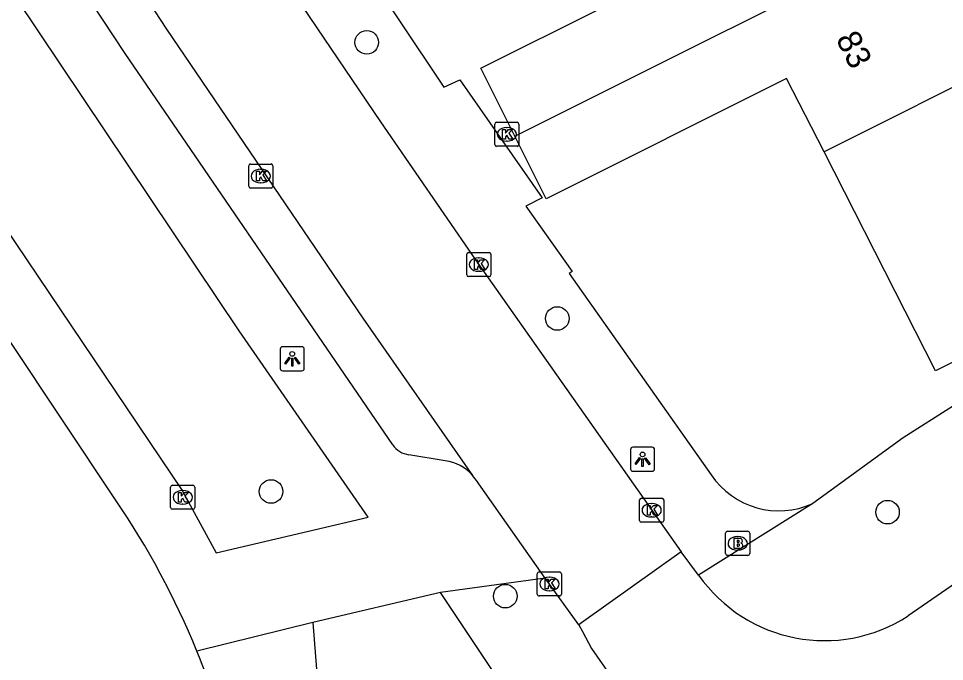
# Model space of a CAD drawing. Extents: x 157793 to 159380, y 380882 to 382313.
# Drawn here: x 158192.17 to 158230.61, y 381438.18 to 381464.87 of the extents above; entities that cross this region are included whole.
import ezdxf

# ---------------------------------------------------------------- set-up
doc = ezdxf.new("R2010")
doc.units = 0
for name, color, linetype in [('IMGEO_Boom', 7, 'Continuous'), ('IMGEO_Brandkraan', 7, 'Continuous'), ('IMGEO_Kolk', 7, 'Continuous'), ('IMGEO_Lichtpunt', 7, 'Continuous'), ('IMGEO_Pand', 7, 'Continuous'), ('IMGEO_Pand_nummerreeks', 7, 'Continuous'), ('IMGEO_Rijbaan_lokaal_open', 7, 'Continuous'), ('IMGEO_Voetpad_open', 7, 'Continuous')]:
    doc.layers.add(name, color=color, linetype=linetype)

msp = doc.modelspace()

# ---------------------------------------------------------------- linework, layer by layer
at = {"layer": 'IMGEO_Boom'}
for centre in [(158206.625, 381463.879), (158214.535, 381452.419), (158202.652, 381445.239), (158228.247, 381444.381), (158212.376, 381440.895)]:
    msp.add_circle(centre, 0.489, dxfattribs=at)
at = {"layer": 'IMGEO_Brandkraan'}
for p, q in [((158221.599, 381443.586), (158222.451, 381443.586)), ((158221.524, 381442.66), (158221.524, 381443.512)), ((158222.012, 381443.366), (158222.037, 381443.366)), ((158222.525, 381443.512), (158222.525, 381442.66)), ((158222.451, 381442.586), (158221.599, 381442.586)), ((158222.035, 381442.806), (158222.01, 381442.806))]:
    msp.add_line(p, q, dxfattribs=at)
for points in [[(158221.599, 381443.586), (158222.451, 381443.586)], [(158221.524, 381442.66), (158221.524, 381443.512)], [(158221.872, 381443.286), (158221.872, 381442.886), (158222.085, 381442.886)], [(158222.103, 381443.286), (158221.872, 381443.286)], [(158222.051, 381443.205), (158221.997, 381443.205), (158221.997, 381443.129)], [(158222.525, 381443.512), (158222.525, 381442.66)], [(158221.997, 381443.129), (158222.05, 381443.129)], [(158222.059, 381443.053), (158221.997, 381443.053), (158221.997, 381442.972)], [(158221.997, 381442.972), (158222.059, 381442.972)], [(158222.451, 381442.586), (158221.599, 381442.586)]]:
    msp.add_lwpolyline(points, dxfattribs=at)
for centre, radius, start, end in [((158221.601, 381443.51), 0.0765, 91.552, 178.448), ((158221.601, 381443.51), 0.0765, 91.552, 178.448), ((158222.449, 381443.51), 0.0765, 1.552, 88.448), ((158222.449, 381443.51), 0.0765, 1.552, 88.448), ((158222.052, 381443.167), 0.0379, 267.8285, 90.9355), ((158222.107, 381443.141), 0.145, 59.4692, 91.5367), ((158222.132, 381443.188), 0.0922, 285.5137, 58.1501), ((158222.06, 381443.012), 0.0404, 269.8759, 90.5077), ((158222.091, 381443.137), 0.251, 268.6676, 293.5347), ((158222.137, 381442.996), 0.105, 301.3115, 78.989), ((158221.601, 381442.662), 0.0765, 181.552, 268.448), ((158221.601, 381442.662), 0.0765, 181.552, 268.448), ((158222.449, 381442.662), 0.0765, 271.552, 358.448), ((158222.449, 381442.662), 0.0765, 271.552, 358.448)]:
    msp.add_arc(centre, radius, start, end, dxfattribs=at)
for centre, major_axis, ratio, start_param, end_param in [((158222.011, 381443.086), (-0.387, 0.002), 0.722429, 4.712389, 7.853982), ((158222.036, 381443.086), (-0.39, 0.002), 0.717154, 1.570796, 4.712389)]:
    msp.add_ellipse(centre, major_axis=major_axis, ratio=ratio, start_param=start_param, end_param=end_param, dxfattribs=at)
at = {"layer": 'IMGEO_Kolk'}
for p, q in [((158212.013, 381460.564), (158212.865, 381460.564)), ((158211.938, 381459.638), (158211.938, 381460.49)), ((158212.426, 381460.344), (158212.451, 381460.344)), ((158212.939, 381460.49), (158212.939, 381459.638)), ((158212.449, 381459.784), (158212.424, 381459.784)), ((158212.865, 381459.564), (158212.013, 381459.564)), ((158201.723, 381457.904), (158201.723, 381458.756)), ((158201.798, 381458.83), (158202.65, 381458.83)), ((158202.211, 381458.61), (158202.236, 381458.61)), ((158202.724, 381458.756), (158202.724, 381457.904)), ((158202.65, 381457.83), (158201.798, 381457.83)), ((158202.234, 381458.05), (158202.209, 381458.05)), ((158210.852, 381455.158), (158211.704, 381455.158)), ((158210.777, 381454.232), (158210.777, 381455.084)), ((158211.265, 381454.938), (158211.29, 381454.938)), ((158211.778, 381455.084), (158211.778, 381454.232)), ((158211.288, 381454.378), (158211.263, 381454.378)), ((158211.704, 381454.158), (158210.852, 381454.158)), ((158198.482, 381444.573), (158198.482, 381445.425)), ((158198.557, 381445.499), (158199.409, 381445.499)), ((158198.97, 381445.279), (158198.995, 381445.279)), ((158199.483, 381445.425), (158199.483, 381444.573)), ((158217.953, 381444.035), (158217.953, 381444.887)), ((158218.028, 381444.961), (158218.88, 381444.961)), ((158218.441, 381444.741), (158218.466, 381444.741)), ((158218.954, 381444.887), (158218.954, 381444.035)), ((158199.409, 381444.499), (158198.557, 381444.499)), ((158198.993, 381444.719), (158198.968, 381444.719)), ((158218.464, 381444.181), (158218.439, 381444.181)), ((158218.88, 381443.961), (158218.028, 381443.961)), ((158213.706, 381440.976), (158213.706, 381441.828)), ((158213.781, 381441.902), (158214.633, 381441.902)), ((158214.194, 381441.682), (158214.219, 381441.682)), ((158214.707, 381441.828), (158214.707, 381440.976)), ((158214.633, 381440.902), (158213.781, 381440.902)), ((158214.217, 381441.122), (158214.192, 381441.122))]:
    msp.add_line(p, q, dxfattribs=at)
for points in [[(158212.013, 381460.564), (158212.865, 381460.564)], [(158211.938, 381459.638), (158211.938, 381460.49)], [(158212.259, 381460.264), (158212.382, 381460.264), (158212.382, 381460.113), (158212.512, 381460.264), (158212.676, 381460.264), (158212.53, 381460.113), (158212.683, 381459.864), (158212.531, 381459.864), (158212.446, 381460.028), (158212.382, 381459.961), (158212.382, 381459.864), (158212.259, 381459.864), (158212.259, 381460.264)], [(158212.939, 381460.49), (158212.939, 381459.638)], [(158212.865, 381459.564), (158212.013, 381459.564)], [(158201.723, 381457.904), (158201.723, 381458.756)], [(158201.798, 381458.83), (158202.65, 381458.83)], [(158202.724, 381458.756), (158202.724, 381457.904)], [(158202.044, 381458.53), (158202.167, 381458.53), (158202.167, 381458.379), (158202.297, 381458.53), (158202.461, 381458.53), (158202.315, 381458.379), (158202.468, 381458.13), (158202.316, 381458.13), (158202.231, 381458.294), (158202.167, 381458.227), (158202.167, 381458.13), (158202.044, 381458.13), (158202.044, 381458.53)], [(158202.65, 381457.83), (158201.798, 381457.83)], [(158210.852, 381455.158), (158211.704, 381455.158)], [(158210.777, 381454.232), (158210.777, 381455.084)], [(158211.098, 381454.858), (158211.221, 381454.858), (158211.221, 381454.707), (158211.351, 381454.858), (158211.515, 381454.858), (158211.369, 381454.707), (158211.522, 381454.458), (158211.37, 381454.458), (158211.285, 381454.622), (158211.221, 381454.555), (158211.221, 381454.458), (158211.098, 381454.458), (158211.098, 381454.858)], [(158211.778, 381455.084), (158211.778, 381454.232)], [(158211.704, 381454.158), (158210.852, 381454.158)], [(158198.482, 381444.573), (158198.482, 381445.425)], [(158198.557, 381445.499), (158199.409, 381445.499)], [(158198.803, 381445.199), (158198.926, 381445.199), (158198.926, 381445.048), (158199.056, 381445.199), (158199.22, 381445.199), (158199.074, 381445.048), (158199.227, 381444.799), (158199.075, 381444.799), (158198.99, 381444.963), (158198.926, 381444.896), (158198.926, 381444.799), (158198.803, 381444.799), (158198.803, 381445.199)], [(158199.483, 381445.425), (158199.483, 381444.573)], [(158217.953, 381444.035), (158217.953, 381444.887)], [(158218.028, 381444.961), (158218.88, 381444.961)], [(158218.954, 381444.887), (158218.954, 381444.035)], [(158199.409, 381444.499), (158198.557, 381444.499)], [(158218.274, 381444.661), (158218.397, 381444.661), (158218.397, 381444.51), (158218.527, 381444.661), (158218.691, 381444.661), (158218.545, 381444.51), (158218.698, 381444.261), (158218.546, 381444.261), (158218.461, 381444.425), (158218.397, 381444.358), (158218.397, 381444.261), (158218.274, 381444.261), (158218.274, 381444.661)], [(158218.88, 381443.961), (158218.028, 381443.961)], [(158213.706, 381440.976), (158213.706, 381441.828)], [(158213.781, 381441.902), (158214.633, 381441.902)], [(158214.707, 381441.828), (158214.707, 381440.976)], [(158214.027, 381441.602), (158214.15, 381441.602), (158214.15, 381441.451), (158214.28, 381441.602), (158214.444, 381441.602), (158214.298, 381441.451), (158214.451, 381441.202), (158214.299, 381441.202), (158214.214, 381441.366), (158214.15, 381441.299), (158214.15, 381441.202), (158214.027, 381441.202), (158214.027, 381441.602)], [(158214.633, 381440.902), (158213.781, 381440.902)]]:
    msp.add_lwpolyline(points, dxfattribs=at)
for centre, start, end in [((158212.015, 381460.488), 91.552, 178.448), ((158212.015, 381460.488), 91.552, 178.448), ((158212.863, 381460.488), 1.552, 88.448), ((158212.863, 381460.488), 1.552, 88.448), ((158212.015, 381459.64), 181.552, 268.448), ((158212.015, 381459.64), 181.552, 268.448), ((158212.863, 381459.64), 271.552, 358.448), ((158212.863, 381459.64), 271.552, 358.448), ((158201.8, 381458.754), 91.552, 178.448), ((158201.8, 381458.754), 91.552, 178.448), ((158202.648, 381458.754), 1.552, 88.448), ((158202.648, 381458.754), 1.552, 88.448), ((158201.8, 381457.906), 181.552, 268.448), ((158201.8, 381457.906), 181.552, 268.448), ((158202.648, 381457.906), 271.552, 358.448), ((158202.648, 381457.906), 271.552, 358.448), ((158210.854, 381455.082), 91.552, 178.448), ((158210.854, 381455.082), 91.552, 178.448), ((158211.702, 381455.082), 1.552, 88.448), ((158211.702, 381455.082), 1.552, 88.448), ((158210.854, 381454.234), 181.552, 268.448), ((158210.854, 381454.234), 181.552, 268.448), ((158211.702, 381454.234), 271.552, 358.448), ((158211.702, 381454.234), 271.552, 358.448), ((158198.559, 381445.423), 91.552, 178.448), ((158198.559, 381445.423), 91.552, 178.448), ((158199.407, 381445.423), 1.552, 88.448), ((158199.407, 381445.423), 1.552, 88.448), ((158218.03, 381444.885), 91.552, 178.448), ((158218.03, 381444.885), 91.552, 178.448), ((158218.878, 381444.885), 1.552, 88.448), ((158218.878, 381444.885), 1.552, 88.448), ((158198.559, 381444.575), 181.552, 268.448), ((158198.559, 381444.575), 181.552, 268.448), ((158199.407, 381444.575), 271.552, 358.448), ((158199.407, 381444.575), 271.552, 358.448), ((158218.03, 381444.037), 181.552, 268.448), ((158218.03, 381444.037), 181.552, 268.448), ((158218.878, 381444.037), 271.552, 358.448), ((158218.878, 381444.037), 271.552, 358.448), ((158213.783, 381441.826), 91.552, 178.448), ((158213.783, 381441.826), 91.552, 178.448), ((158214.631, 381441.826), 1.552, 88.448), ((158214.631, 381441.826), 1.552, 88.448), ((158213.783, 381440.978), 181.552, 268.448), ((158213.783, 381440.978), 181.552, 268.448), ((158214.631, 381440.978), 271.552, 358.448), ((158214.631, 381440.978), 271.552, 358.448)]:
    msp.add_arc(centre, 0.0765, start, end, dxfattribs=at)
for centre, major_axis, ratio, start_param, end_param in [((158212.425, 381460.064), (-0.387, 0.002), 0.722429, 4.712389, 7.853982), ((158212.45, 381460.064), (-0.39, 0.002), 0.717154, 1.570796, 4.712389), ((158202.21, 381458.33), (-0.387, 0.002), 0.722429, 4.712389, 7.853982), ((158202.235, 381458.33), (-0.39, 0.002), 0.717154, 1.570796, 4.712389), ((158211.264, 381454.658), (-0.387, 0.002), 0.722429, 4.712389, 7.853982), ((158211.289, 381454.658), (-0.39, 0.002), 0.717154, 1.570796, 4.712389), ((158198.969, 381444.999), (-0.387, 0.002), 0.722429, 4.712389, 7.853982), ((158198.994, 381444.999), (-0.39, 0.002), 0.717154, 1.570796, 4.712389), ((158218.44, 381444.461), (-0.387, 0.002), 0.722429, 4.712389, 7.853982), ((158218.465, 381444.461), (-0.39, 0.002), 0.717154, 1.570796, 4.712389), ((158214.193, 381441.402), (-0.387, 0.002), 0.722429, 4.712389, 7.853982), ((158214.218, 381441.402), (-0.39, 0.002), 0.717154, 1.570796, 4.712389)]:
    msp.add_ellipse(centre, major_axis=major_axis, ratio=ratio, start_param=start_param, end_param=end_param, dxfattribs=at)
at = {"layer": 'IMGEO_Lichtpunt'}
for p, q in [((158203.033, 381451.152), (158203.033, 381450.345)), ((158203.033, 381451.152), (158203.033, 381450.345)), ((158203.935, 381451.247), (158203.127, 381451.247)), ((158203.935, 381451.247), (158203.127, 381451.247)), ((158204.029, 381450.345), (158204.029, 381451.152)), ((158204.029, 381450.345), (158204.029, 381451.152)), ((158203.127, 381450.251), (158203.935, 381450.251)), ((158203.127, 381450.251), (158203.935, 381450.251)), ((158218.478, 381447.074), (158217.67, 381447.074)), ((158218.478, 381447.074), (158217.67, 381447.074)), ((158217.576, 381446.979), (158217.576, 381446.172)), ((158217.576, 381446.979), (158217.576, 381446.172)), ((158218.572, 381446.172), (158218.572, 381446.979)), ((158218.572, 381446.172), (158218.572, 381446.979)), ((158217.67, 381446.078), (158218.478, 381446.078)), ((158217.67, 381446.078), (158218.478, 381446.078))]:
    msp.add_line(p, q, dxfattribs=at)
for points in [[(158203.407, 381450.816), (158203.446, 381450.788), (158203.258, 381450.526), (158203.22, 381450.553), (158203.407, 381450.816)], [(158203.509, 381450.768), (158203.556, 381450.768), (158203.556, 381450.446), (158203.509, 381450.446), (158203.509, 381450.768)], [(158203.619, 381450.788), (158203.657, 381450.815), (158203.844, 381450.553), (158203.805, 381450.525), (158203.619, 381450.788)], [(158217.95, 381446.643), (158217.989, 381446.615), (158217.801, 381446.353), (158217.763, 381446.38), (158217.95, 381446.643)], [(158218.052, 381446.595), (158218.099, 381446.595), (158218.099, 381446.273), (158218.052, 381446.273), (158218.052, 381446.595)], [(158218.162, 381446.615), (158218.2, 381446.642), (158218.387, 381446.38), (158218.348, 381446.352), (158218.162, 381446.615)]]:
    msp.add_lwpolyline(points, dxfattribs=at)
for centre in [(158203.532, 381450.95), (158218.075, 381446.777)]:
    msp.add_circle(centre, 0.0994, dxfattribs=at)
for centre, start, end in [((158203.127, 381451.152), 90, 180), ((158203.127, 381451.152), 90, 180), ((158203.935, 381451.152), 0, 90), ((158203.935, 381451.152), 0, 90), ((158203.127, 381450.345), 180, 270), ((158203.127, 381450.345), 180, 270), ((158203.935, 381450.345), 270, 0), ((158203.935, 381450.345), 270, 360), ((158217.67, 381446.979), 90, 180), ((158217.67, 381446.979), 90, 180), ((158218.478, 381446.979), 0, 90), ((158218.478, 381446.979), 0, 90), ((158217.67, 381446.172), 180, 270), ((158217.67, 381446.172), 180, 270), ((158218.478, 381446.172), 270, 0), ((158218.478, 381446.172), 270, 360)]:
    msp.add_arc(centre, 0.0946, start, end, dxfattribs=at)
at = {"layer": 'IMGEO_Pand'}
for points in [[(158212.773, 381459.981), (158211.362, 381462.801), (158221.381, 381467.814), (158220.077, 381470.42)], [(158212.773, 381459.981), (158230.582, 381468.893)], [(158233.411, 381463.239), (158235.914, 381464.491), (158238.783, 381458.757), (158237.493, 381458.111), (158239.187, 381454.726), (158230.245, 381450.253), (158225.61, 381459.335)], [(158233.411, 381463.239), (158225.61, 381459.335)], [(158225.61, 381459.335), (158224.056, 381462.381), (158214.071, 381457.386), (158212.773, 381459.981)]]:
    msp.add_lwpolyline(points, dxfattribs=at)
at = {"layer": 'IMGEO_Rijbaan_lokaal_open'}
for points in [[(158161.594, 381534.598), (158163.996, 381530.272), (158165.872, 381526.867), (158169.218, 381520.936), (158171.659, 381516.762), (158175.691, 381509.903), (158178.499, 381505.249), (158182.168, 381499.189), (158184.727, 381495.042), (158189.052, 381488.161), (158192.482, 381482.833), (158196.908, 381476.029), (158199.88, 381471.47), (158203.651, 381465.824), (158207.189, 381460.583), (158211.139, 381454.855), (158219.673, 381442.728)], [(158157.089, 381532.018), (158162.831, 381521.68), (158168.753, 381511.382), (158173.283, 381503.774), (158181.714, 381490.043), (158189.837, 381477.355), (158198.314, 381464.433), (158206.462, 381452.438), (158211.021, 381445.909)], [(158214.031, 381441.646), (158211.178, 381445.694), (158211.021, 381445.909)], [(158234.237, 381443.624), (158229.108, 381440.08)], [(158219.673, 381442.728), (158215.544, 381439.782), (158215.433, 381439.703)], [(158220.405, 381441.765), (158219.673, 381442.728)], [(158215.433, 381439.703), (158214.031, 381441.646)], [(158215.433, 381439.703), (158215.581, 381439.425), (158215.957, 381438.722), (158218.021, 381435.763)]]:
    msp.add_lwpolyline(points, dxfattribs=at)
msp.add_arc((158225.631, 381445.438), 6.388, 215.1034, 302.9815, dxfattribs=at)
at = {"layer": 'IMGEO_Voetpad_open'}
for points in [[(158207.708, 381447.175), (158196.6, 381463.411), (158191.493, 381471.166), (158188.156, 381476.274), (158180.068, 381488.973), (158176.956, 381493.981), (158171.612, 381502.714), (158167.051, 381510.356), (158163.584, 381516.344), (158161.1, 381520.669), (158154.693, 381532.233), (158152.339, 381536.528), (158148.449, 381543.56)], [(158196.197, 381444.89), (158187.383, 381458.121), (158179.308, 381470.565), (158168.261, 381487.773), (158162.146, 381497.834)], [(158193.967, 381486.126), (158195.005, 381484.47), (158202.402, 381473.13), (158209.819, 381462.024), (158210.491, 381462.328), (158213.909, 381457.425), (158213.23, 381457.086), (158215.155, 381454.363), (158215.033, 381454.286), (158220.925, 381445.928)], [(158189.292, 381469.869), (158184.614, 381466.823), (158191.129, 381456.883), (158198.958, 381445.276), (158200.372, 381442.689), (158206.681, 381444.18), (158201.324, 381451.912), (158189.292, 381469.869)], [(158248.071, 381462.489), (158248.756, 381460.74), (158239.215, 381454.72), (158239.35, 381454.401), (158230.945, 381448.855), (158230.981, 381448.796), (158228.899, 381447.466), (158225.147, 381444.74)], [(158209.877, 381446.514), (158208.377, 381446.764)], [(158225.147, 381444.74), (158220.405, 381441.765)], [(158214.031, 381441.646), (158209.685, 381441.047)], [(158209.685, 381441.047), (158204.381, 381439.799)], [(158212.863, 381436.273), (158209.685, 381441.047)], [(158204.381, 381439.799), (158199.572, 381438.618)], [(158204.381, 381439.799), (158205.057, 381431.35), (158206.108, 381418.23), (158211.612, 381418.687), (158210.856, 381427.931)]]:
    msp.add_lwpolyline(points, dxfattribs=at)
for centre, radius, start, end in [((158208.494, 381447.705), 0.948, 213.983, 262.8881), ((158209.614, 381444.633), 1.899, 42.2098, 82.0463), ((158223.743, 381447.847), 3.41, 214.2575, 294.3111), ((158167.893, 381425.615), 34.244, 22.3157, 34.2543), ((158167.948, 381425.65), 34.18, 6.3497, 22.2972)]:
    msp.add_arc(centre, radius, start, end, dxfattribs=at)

# ---------------------------------------------------------------- texts
at = {"layer": 'IMGEO_Pand_nummerreeks'}
msp.add_text('83', height=1, rotation=296.5277, dxfattribs=at).set_placement((158226.084, 381464.028))

doc.saveas('drawing.dxf')
